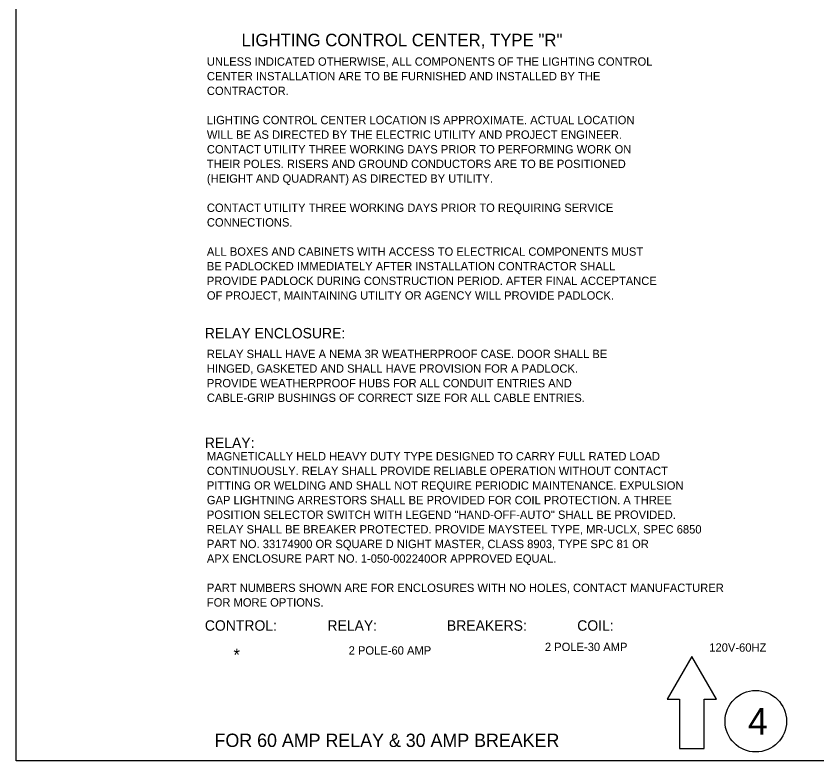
# Model space of a CAD drawing. Extents: x 100006 to 118406, y 96592 to 102182.
# Drawn here: x 105106 to 106256, y 99886 to 100956 of the extents above; entities that cross this region are included whole.
import ezdxf

# ---------------------------------------------------------------- set-up
doc = ezdxf.new("R2010")
doc.units = 0
for name, color, linetype in [('Default', 7, 'Continuous'), ('Level 7', 7, 'Continuous'), ('Level 9', 7, 'Continuous')]:
    doc.layers.add(name, color=color, linetype=linetype)

msp = doc.modelspace()

# ---------------------------------------------------------------- linework, layer by layer
at = {"layer": 'Default'}
msp.add_lwpolyline([(105106.4, 102085.7), (108306.1, 102085.7), (108306.1, 99886.1), (105106.4, 99886.1)], close=True, dxfattribs=at)
at = {"layer": 'Level 9'}
msp.add_lwpolyline([(106077.5, 100036.3), (106042, 99974.9), (106059.8, 99974.9), (106059.8, 99903.9), (106095.2, 99903.9), (106095.2, 99974.9), (106113, 99974.9)], close=True, dxfattribs=at)
msp.add_circle((106169.2, 99943.2), 44.2, dxfattribs=at)

# ---------------------------------------------------------------- texts
at = {"layer": 'Level 7'}
for s, height, p in [('LIGHTING CONTROL CENTER, TYPE "R"', 18, (105430.3, 100912.9)), ('UNLESS INDICATED OTHERWISE, ALL COMPONENTS OF THE LIGHTING CONTROL', 12, (105380.6, 100884.9)), ('CENTER INSTALLATION ARE TO BE FURNISHED AND INSTALLED BY THE', 12, (105380.6, 100863.9)), ('CONTRACTOR.', 12, (105380.6, 100842.9)), ('LIGHTING CONTROL CENTER LOCATION IS APPROXIMATE. ACTUAL LOCATION', 12, (105380.6, 100800.9)), ('WILL BE AS DIRECTED BY THE ELECTRIC UTILITY AND PROJECT ENGINEER.', 12, (105380.6, 100779.9)), ('CONTACT UTILITY THREE WORKING DAYS PRIOR TO PERFORMING WORK ON', 12, (105380.6, 100758.9)), ('THEIR POLES. RISERS AND GROUND CONDUCTORS ARE TO BE POSITIONED', 12, (105380.6, 100737.9)), ('(HEIGHT AND QUADRANT) AS DIRECTED BY UTILITY.', 12, (105380.6, 100716.9)), ('CONTACT UTILITY THREE WORKING DAYS PRIOR TO REQUIRING SERVICE', 12, (105380.6, 100674.9)), ('CONNECTIONS.', 12, (105380.6, 100653.9)), ('ALL BOXES AND CABINETS WITH ACCESS TO ELECTRICAL COMPONENTS MUST', 12, (105380.6, 100611.9)), ('BE PADLOCKED IMMEDIATELY AFTER INSTALLATION CONTRACTOR SHALL', 12, (105380.6, 100590.9)), ('PROVIDE PADLOCK DURING CONSTRUCTION PERIOD. AFTER FINAL ACCEPTANCE', 12, (105380.6, 100569.9)), ('OF PROJECT, MAINTAINING UTILITY OR AGENCY WILL PROVIDE PADLOCK.', 12, (105380.6, 100548.9)), ('RELAY ENCLOSURE:', 15, (105377.7, 100493.2)), ('RELAY SHALL HAVE A NEMA 3R WEATHERPROOF CASE. DOOR SHALL BE', 12, (105380.6, 100464.9)), ('HINGED, GASKETED AND SHALL HAVE PROVISION FOR A PADLOCK.', 12, (105380.6, 100443.9)), ('PROVIDE WEATHERPROOF HUBS FOR ALL CONDUIT ENTRIES AND', 12, (105380.6, 100422.9)), ('CABLE-GRIP BUSHINGS OF CORRECT SIZE FOR ALL CABLE ENTRIES.', 12, (105380.6, 100401.9)), ('RELAY:', 15, (105377.7, 100335.7)), ('MAGNETICALLY HELD HEAVY DUTY TYPE DESIGNED TO CARRY FULL RATED LOAD ', 12, (105380.6, 100317.9)), ('CONTINUOUSLY. RELAY SHALL PROVIDE RELIABLE OPERATION WITHOUT CONTACT ', 12, (105380.6, 100296.9)), ('PITTING OR WELDING AND SHALL NOT REQUIRE PERIODIC MAINTENANCE. EXPULSION ', 12, (105380.6, 100275.9)), ('GAP LIGHTNING ARRESTORS SHALL BE PROVIDED FOR COIL PROTECTION. A THREE ', 12, (105380.6, 100254.9)), ('POSITION SELECTOR SWITCH WITH LEGEND "HAND-OFF-AUTO" SHALL BE PROVIDED.  ', 12, (105380.6, 100233.9)), ('RELAY SHALL BE BREAKER PROTECTED. PROVIDE MAYSTEEL TYPE, MR-UCLX, SPEC 6850 ', 12, (105380.6, 100212.9)), ('PART NO. 33174900 OR SQUARE D NIGHT MASTER, CLASS 8903, TYPE SPC 81 OR', 12, (105380.6, 100191.9)), ('APX ENCLOSURE PART NO. 1-050-002240OR APPROVED EQUAL.', 12, (105380.6, 100170.9)), ('PART NUMBERS SHOWN ARE FOR ENCLOSURES WITH NO HOLES, CONTACT MANUFACTURER', 12, (105380.6, 100128.9)), ('FOR MORE OPTIONS.  ', 12, (105380.6, 100107.9)), ('CONTROL:             RELAY:                  BREAKERS:             COIL:', 15, (105377.7, 100073.2)), ('2 POLE-60 AMP', 12, (105584.3, 100038.9)), ('2 POLE-30 AMP', 12, (105866.2, 100044)), ('120V-60HZ', 12, (106102.4, 100043.1)), ('*', 18, (105418.8, 100029.6))]:
    msp.add_text(s, height=height, dxfattribs=at).set_placement(p)
at = {"layer": 'Level 9'}
for s, height, p in [('4', 38.3, (106158, 99924.1)), ('FOR 60 AMP RELAY & 30 AMP BREAKER', 19.156, (105391.6, 99906.2))]:
    msp.add_text(s, height=height, dxfattribs=at).set_placement(p)

doc.saveas('drawing.dxf')
